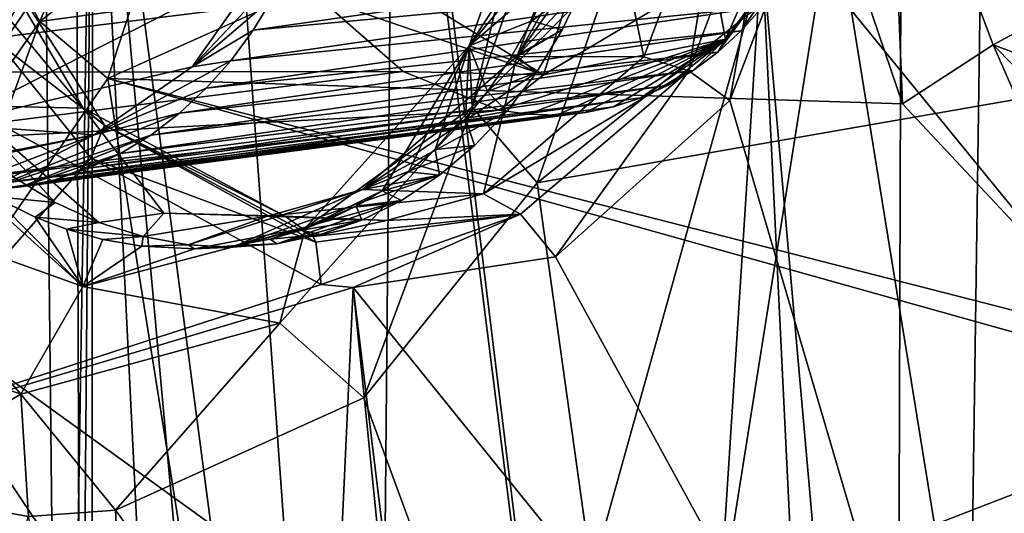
# Model space of a CAD drawing. Header units: metres. Extents: x -150 to 307, y -550 to 84.
# Tile 419 of 656: x 188.46 to 192.39, y 7.5 to 9.47. Entities that reach past the tile are written whole.
import ezdxf

# ---------------------------------------------------------------- set-up
doc = ezdxf.new("R2010")
doc.units = ezdxf.units.M
doc.layers.add('solid_26006363', color=7, linetype='CONTINUOUS')

msp = doc.modelspace()

# ---------------------------------------------------------------- linework, layer by layer
at = {"layer": 'solid_26006363'}
for points in [[(189.133835, 12.746095, 907.299255), (187.168488, 8.932622, 905.548157), (181.84285, 19.517756, 899.064392)], [(194.786896, 17.972216, 912.335938), (199.540802, 0, 917.246277), (191.723465, 15.818817, 909.606506)], [(191.723465, 15.818817, 909.606506), (199.540802, 0, 917.246277), (189.133835, 12.746095, 907.299255)], [(188.67836, 11.459098, 909.62439), (185.202988, 13.583079, 906.254822), (185.365829, 6.77781, 906.815918)], [(189.133835, 12.746095, 907.299255), (199.540802, 0, 917.246277), (187.168488, 8.932622, 905.548157)], [(188.060089, 11.927363, 877.648499), (187.310318, 11.904219, 877.088562), (188.626129, 3.492586, 877.426025)], [(188.544785, 11.181284, 877.929932), (188.060089, 11.927363, 877.648499), (188.626129, 3.492586, 877.426025)], [(187.310318, 11.904219, 877.088562), (186.759949, 10.264631, 876.491821), (188.626129, 3.492586, 877.426025)], [(191.945343, 0, 912.944458), (194.948517, 0, 915.603516), (195.273636, 11.861662, 915.513367)], [(191.983353, 11.708065, 912.601074), (191.945343, 0, 912.944458), (195.273636, 11.861662, 915.513367)], [(188.67836, 11.459098, 909.62439), (188.716003, 0, 910.032959), (191.983353, 11.708065, 912.601074)], [(188.716003, 0, 910.032959), (190.126968, 0, 911.311951), (191.983353, 11.708065, 912.601074)], [(190.126968, 0, 911.311951), (191.945343, 0, 912.944458), (191.983353, 11.708065, 912.601074)], [(188.67836, 11.459098, 909.62439), (185.365829, 6.77781, 906.815918), (185.419708, 0, 907.001953)], [(188.67836, 11.459098, 909.62439), (185.419708, 0, 907.001953), (188.716003, 0, 910.032959)], [(188.746719, 11.039843, 878.067139), (188.544785, 11.181284, 877.929932), (188.626129, 3.492586, 877.426025)], [(189.951294, 11.187387, 878.993103), (189.260605, 10.9, 878.441101), (189.87059, 2.509511, 878.374023)], [(189.951294, 11.187387, 878.993103), (189.87059, 2.509511, 878.374023), (190.98616, 2.973181, 879.266724)], [(189.951294, 11.187387, 878.993103), (190.98616, 2.973181, 879.266724), (189.974503, 11.21022, 879.012939)], [(189.974503, 11.21022, 879.012939), (190.98616, 2.973181, 879.266724), (191.421478, 9.74852, 879.988892)], [(188.746719, 11.039843, 878.067139), (188.626129, 3.492586, 877.426025), (188.684662, 3.498145, 877.472168)], [(188.746719, 11.039843, 878.067139), (188.684662, 3.498145, 877.472168), (188.743423, 3.5, 877.518311)], [(189.12265, 3.421392, 877.813049), (188.746719, 11.039843, 878.067139), (188.743423, 3.5, 877.518311)], [(189.456543, 3.201444, 878.067932), (189.87059, 2.509511, 878.374023), (188.746719, 11.039843, 878.067139)], [(189.260605, 10.9, 878.441101), (188.746719, 11.039843, 878.067139), (189.87059, 2.509511, 878.374023)], [(189.12265, 3.421392, 877.813049), (189.456543, 3.201444, 878.067932), (188.746719, 11.039843, 878.067139)], [(193.052734, 10.836788, 876.037292), (190.827637, 9.679935, 874.234985), (190.523941, 8.816664, 873.924683)], [(193.429184, 9.323322, 876.195862), (193.052734, 10.836788, 876.037292), (190.523941, 8.816664, 873.924683)], [(191.929703, 10.4715, 878.425171), (191.982651, 9.133121, 878.474121), (191.534332, 10.455546, 878.24054)], [(191.929703, 10.4715, 878.425171), (192.345016, 9.368705, 878.638184), (191.982651, 9.133121, 878.474121)], [(192.794586, 9.612235, 878.57135), (192.345016, 9.368705, 878.638184), (191.929703, 10.4715, 878.425171)], [(188.807983, 9.233533, 876.049805), (191.534332, 10.455546, 878.24054), (191.982651, 9.133121, 878.474121)], [(188.807983, 9.233533, 876.049805), (188.898804, 9.510946, 876.144897), (191.534332, 10.455546, 878.24054)], [(186.759949, 10.264631, 876.491821), (186.737701, 10.162107, 876.463745), (188.626129, 3.492586, 877.426025)], [(190.775772, 10.174071, 872.609314), (191.282028, 10.196624, 872.070435), (190.949127, 9.320822, 871.728394)], [(190.949127, 9.320822, 871.728394), (191.282028, 10.196624, 872.070435), (191.128952, 9.265117, 871.61853)], [(191.282028, 10.196624, 872.070435), (191.478317, 10.186888, 871.975281), (191.128952, 9.265117, 871.61853)], [(186.737701, 10.162107, 876.463745), (187.97998, 3.1377, 876.90564), (188.626129, 3.492586, 877.426025)], [(190.441772, 9.321463, 872.272034), (190.775772, 10.174071, 872.609314), (190.949127, 9.320822, 871.728394)], [(190.84256, 10.026762, 872.644897), (190.775772, 10.174071, 872.609314), (190.441772, 9.321463, 872.272034)], [(191.128952, 9.265117, 871.61853), (191.478317, 10.186888, 871.975281), (191.292892, 9.14581, 871.642578)], [(191.227249, 9.651578, 869.930542), (191.622467, 10.171556, 870.283752), (191.276459, 9.391533, 870.093811)], [(191.622467, 10.171556, 870.283752), (191.770309, 10.061674, 870.536255), (191.276459, 9.391533, 870.093811)], [(191.478317, 10.186888, 871.975281), (191.675598, 10.144858, 872.02887), (191.292892, 9.14581, 871.642578)], [(195.290924, 10.183163, 874.792053), (195.820343, 9.219813, 875.125366), (191.675598, 10.144858, 872.02887)], [(191.292892, 9.14581, 871.642578), (191.675598, 10.144858, 872.02887), (192.500885, 5.038192, 872.27356)], [(196.637833, 8.657056, 875.721863), (192.500885, 5.038192, 872.27356), (191.675598, 10.144858, 872.02887)], [(195.820343, 9.219813, 875.125366), (196.637833, 8.657056, 875.721863), (191.675598, 10.144858, 872.02887)], [(190.251785, 9.365066, 873.079224), (190.701797, 10.056325, 872.826538), (190.652634, 9.848629, 872.764282)], [(190.469528, 9.987219, 873.293396), (190.701797, 10.056325, 872.826538), (190.251785, 9.365066, 873.079224)], [(191.770309, 10.061674, 870.536255), (191.338303, 9.424846, 870.50824), (191.245819, 9.339771, 870.428467)], [(191.276459, 9.391533, 870.093811), (191.770309, 10.061674, 870.536255), (191.245819, 9.339771, 870.428467)], [(191.770309, 10.061674, 870.536255), (191.42366, 9.520541, 870.58313), (191.338303, 9.424846, 870.50824)], [(190.786865, 9.815778, 872.581787), (190.84256, 10.026762, 872.644897), (190.441772, 9.321463, 872.272034)], [(188.214859, 9.954477, 869.493286), (188.794739, 9.046963, 869.813965), (188.370773, 9.375648, 869.442993)], [(188.709106, 9.115778, 870.03595), (188.794739, 9.046963, 869.813965), (188.214859, 9.954477, 869.493286)], [(188.3806, 9.512188, 869.841553), (188.709106, 9.115778, 870.03595), (188.214859, 9.954477, 869.493286)], [(190.469528, 9.987219, 873.293396), (190.251785, 9.365066, 873.079224), (190.263611, 9.119079, 873.576233)], [(190.518204, 9.841233, 873.840332), (190.469528, 9.987219, 873.293396), (190.263611, 9.119079, 873.576233)], [(191.421478, 9.74852, 879.988892), (192.174896, 1.226036, 880.174988), (192.299118, 9.944371, 880.684082)], [(192.174896, 1.226036, 880.174988), (192.596069, 9.669566, 880.892883), (192.299118, 9.944371, 880.684082)], [(188.719406, 9.905427, 875.958069), (188.536774, 9.462261, 875.715637), (188.474335, 9.574306, 875.482178)], [(188.719406, 9.905427, 875.958069), (188.964981, 9.799942, 876.222839), (188.536774, 9.462261, 875.715637)], [(190.251785, 9.365066, 873.079224), (190.652634, 9.848629, 872.764282), (190.585587, 9.650528, 872.691101)], [(190.518204, 9.841233, 873.840332), (190.263611, 9.119079, 873.576233), (190.827637, 9.679935, 874.234985)], [(188.536774, 9.462261, 875.715637), (188.964981, 9.799942, 876.222839), (188.898804, 9.510946, 876.144897)], [(190.712906, 9.614244, 872.506042), (190.786865, 9.815778, 872.581787), (190.441772, 9.321463, 872.272034)], [(188.169083, 9.05077, 874.330444), (188.655701, 9.768654, 874.790039), (188.4758, 9.661407, 875.251099)], [(189.438522, 9.696541, 873.426331), (188.655701, 9.768654, 874.790039), (188.169083, 9.05077, 874.330444)], [(191.570145, 9.739535, 870.715942), (189.468155, 9.559067, 873.435059), (189.388321, 9.426954, 873.361267)], [(191.500992, 9.625583, 870.652405), (191.570145, 9.739535, 870.715942), (189.388321, 9.426954, 873.361267)], [(190.98616, 2.973181, 879.266724), (191.83963, 1.160587, 879.908203), (191.421478, 9.74852, 879.988892)], [(191.83963, 1.160587, 879.908203), (192.174896, 1.226036, 880.174988), (191.421478, 9.74852, 879.988892)], [(189.145294, 9.280008, 873.161865), (189.438522, 9.696541, 873.426331), (188.169083, 9.05077, 874.330444)], [(189.537155, 9.698087, 873.501282), (189.438522, 9.696541, 873.426331), (189.145294, 9.280008, 873.161865)], [(189.468155, 9.559067, 873.435059), (189.537155, 9.698087, 873.501282), (189.145294, 9.280008, 873.161865)], [(190.263611, 9.119079, 873.576233), (190.523941, 8.816664, 873.924683), (190.827637, 9.679935, 874.234985)], [(189.651566, 9.557634, 869.184021), (187.238678, 9.257808, 871.703613), (186.931763, 9.662817, 871.516296)], [(187.899811, 8.546939, 875.143005), (187.944641, 8.896806, 874.745178), (188.4758, 9.661407, 875.251099)], [(188.474335, 9.574306, 875.482178), (187.899811, 8.546939, 875.143005), (188.4758, 9.661407, 875.251099)], [(188.169083, 9.05077, 874.330444), (188.4758, 9.661407, 875.251099), (187.944641, 8.896806, 874.745178)], [(189.862518, 9.66892, 869.036438), (190.54924, 9.248303, 869.516113), (189.651566, 9.557634, 869.184021)], [(189.862518, 9.66892, 869.036438), (190.638641, 9.533843, 869.469727), (190.54924, 9.248303, 869.516113)], [(190.251785, 9.365066, 873.079224), (190.585587, 9.650528, 872.691101), (190.501511, 9.463729, 872.607666)], [(190.501511, 9.463729, 872.607666), (190.585587, 9.650528, 872.691101), (190.712906, 9.614244, 872.506042)], [(191.227249, 9.651578, 869.930542), (191.276459, 9.391533, 870.093811), (190.54924, 9.248303, 869.516113)], [(190.54924, 9.248303, 869.516113), (190.638641, 9.533843, 869.469727), (191.227249, 9.651578, 869.930542)], [(192.174896, 1.226036, 880.174988), (192.435074, 1.171152, 880.381104), (192.596069, 9.669566, 880.892883)], [(191.500992, 9.625583, 870.652405), (189.388321, 9.426954, 873.361267), (189.299042, 9.304814, 873.281311)], [(191.42366, 9.520541, 870.58313), (191.500992, 9.625583, 870.652405), (189.299042, 9.304814, 873.281311)], [(190.623947, 9.428017, 872.420532), (190.712906, 9.614244, 872.506042), (190.441772, 9.321463, 872.272034)], [(190.501511, 9.463729, 872.607666), (190.712906, 9.614244, 872.506042), (190.623947, 9.428017, 872.420532)], [(193.435486, 8.961611, 879.000977), (192.345016, 9.368705, 878.638184), (192.794586, 9.612235, 878.57135)], [(188.474335, 9.574306, 875.482178), (188.536774, 9.462261, 875.715637), (187.899811, 8.546939, 875.143005)], [(189.651566, 9.557634, 869.184021), (189.988098, 9.261872, 869.425842), (187.238678, 9.257808, 871.703613)], [(189.388321, 9.426954, 873.361267), (189.468155, 9.559067, 873.435059), (189.145294, 9.280008, 873.161865)], [(190.54924, 9.248303, 869.516113), (189.988098, 9.261872, 869.425842), (189.651566, 9.557634, 869.184021)], [(188.237564, 9.126058, 870.57605), (188.709106, 9.115778, 870.03595), (188.3806, 9.512188, 869.841553)], [(188.536774, 9.462261, 875.715637), (188.898804, 9.510946, 876.144897), (188.807983, 9.233533, 876.049805)], [(191.42366, 9.520541, 870.58313), (189.299042, 9.304814, 873.281311), (189.20134, 9.194854, 873.196106)], [(191.338303, 9.424846, 870.50824), (191.42366, 9.520541, 870.58313), (189.20134, 9.194854, 873.196106)], [(188.536774, 9.462261, 875.715637), (188.060028, 8.152973, 875.380737), (187.899811, 8.546939, 875.143005)], [(188.536774, 9.462261, 875.715637), (188.807983, 9.233533, 876.049805), (188.060028, 8.152973, 875.380737)], [(190.251785, 9.365066, 873.079224), (190.501511, 9.463729, 872.607666), (190.414276, 9.31087, 872.526978)], [(190.414276, 9.31087, 872.526978), (190.501511, 9.463729, 872.607666), (190.623947, 9.428017, 872.420532)], [(191.338303, 9.424846, 870.50824), (189.20134, 9.194854, 873.196106), (189.094131, 9.095048, 873.104553)], [(191.245819, 9.339771, 870.428467), (191.338303, 9.424846, 870.50824), (189.094131, 9.095048, 873.104553)], [(189.299042, 9.304814, 873.281311), (189.388321, 9.426954, 873.361267), (189.145294, 9.280008, 873.161865)], [(190.414276, 9.31087, 872.526978), (190.623947, 9.428017, 872.420532), (190.520401, 9.257732, 872.325562)], [(190.520401, 9.257732, 872.325562), (190.623947, 9.428017, 872.420532), (190.441772, 9.321463, 872.272034)], [(188.370773, 9.375648, 869.442993), (188.739685, 8.915265, 869.672729), (187.754227, 7.793361, 868.782837)], [(188.794739, 9.046963, 869.813965), (188.739685, 8.915265, 869.672729), (188.370773, 9.375648, 869.442993)], [(189.598083, 8.636811, 872.504211), (190.251785, 9.365066, 873.079224), (189.903473, 8.785409, 872.097351)], [(189.598083, 8.636811, 872.504211), (190.263611, 9.119079, 873.576233), (190.251785, 9.365066, 873.079224)], [(190.251785, 9.365066, 873.079224), (190.009857, 8.860835, 872.182739), (189.903473, 8.785409, 872.097351)], [(190.251785, 9.365066, 873.079224), (190.115753, 8.950263, 872.269165), (190.009857, 8.860835, 872.182739)], [(190.251785, 9.365066, 873.079224), (190.236694, 9.073729, 872.37085), (190.115753, 8.950263, 872.269165)], [(190.251785, 9.365066, 873.079224), (190.32489, 9.181574, 872.447327), (190.236694, 9.073729, 872.37085)], [(190.251785, 9.365066, 873.079224), (190.414276, 9.31087, 872.526978), (190.32489, 9.181574, 872.447327)], [(191.276459, 9.391533, 870.093811), (190.486893, 9.091061, 869.807678), (190.372131, 9.107249, 869.717896)], [(190.54924, 9.248303, 869.516113), (191.276459, 9.391533, 870.093811), (190.372131, 9.107249, 869.717896)], [(191.276459, 9.391533, 870.093811), (190.601791, 9.087933, 869.89856), (190.486893, 9.091061, 869.807678)], [(191.276459, 9.391533, 870.093811), (190.715973, 9.097925, 869.989929), (190.601791, 9.087933, 869.89856)], [(191.276459, 9.391533, 870.093811), (190.828491, 9.121067, 870.080933), (190.715973, 9.097925, 869.989929)], [(191.276459, 9.391533, 870.093811), (190.938171, 9.157083, 870.170654), (190.828491, 9.121067, 870.080933)], [(191.276459, 9.391533, 870.093811), (191.044601, 9.205581, 870.258789), (190.938171, 9.157083, 870.170654)], [(191.276459, 9.391533, 870.093811), (191.147415, 9.266468, 870.34491), (191.044601, 9.205581, 870.258789)], [(191.276459, 9.391533, 870.093811), (191.245819, 9.339771, 870.428467), (191.147415, 9.266468, 870.34491)], [(192.345016, 9.368705, 878.638184), (192.859711, 8.196539, 879.086243), (191.982651, 9.133121, 878.474121)], [(192.345016, 9.368705, 878.638184), (193.096573, 8.604692, 879.154724), (192.859711, 8.196539, 879.086243)], [(193.435486, 8.961611, 879.000977), (193.096573, 8.604692, 879.154724), (192.345016, 9.368705, 878.638184)], [(191.245819, 9.339771, 870.428467), (189.094131, 9.095048, 873.104553), (188.979279, 9.007576, 873.008362)], [(191.147415, 9.266468, 870.34491), (191.245819, 9.339771, 870.428467), (188.979279, 9.007576, 873.008362)], [(189.299042, 9.304814, 873.281311), (189.145294, 9.280008, 873.161865), (188.752975, 9.008715, 872.835693)], [(189.20134, 9.194854, 873.196106), (189.299042, 9.304814, 873.281311), (188.752975, 9.008715, 872.835693)], [(189.826111, 8.79052, 871.752441), (190.441772, 9.321463, 872.272034), (190.309448, 8.773476, 871.193909)], [(190.520401, 9.257732, 872.325562), (190.441772, 9.321463, 872.272034), (189.826111, 8.79052, 871.752441)], [(190.441772, 9.321463, 872.272034), (190.949127, 9.320822, 871.728394), (190.309448, 8.773476, 871.193909)], [(190.309448, 8.773476, 871.193909), (190.949127, 9.320822, 871.728394), (191.128952, 9.265117, 871.61853)], [(190.32489, 9.181574, 872.447327), (190.414276, 9.31087, 872.526978), (190.520401, 9.257732, 872.325562)], [(193.429184, 9.323322, 876.195862), (190.523941, 8.816664, 873.924683), (191.14296, 4.391654, 874.101501)], [(193.824234, 8.686729, 876.452393), (193.429184, 9.323322, 876.195862), (191.14296, 4.391654, 874.101501)], [(189.988098, 9.261872, 869.425842), (187.619537, 8.963265, 871.963013), (187.238678, 9.257808, 871.703613)], [(189.988098, 9.261872, 869.425842), (190.372131, 9.107249, 869.717896), (187.619537, 8.963265, 871.963013)], [(188.752975, 9.008715, 872.835693), (189.145294, 9.280008, 873.161865), (188.169083, 9.05077, 874.330444)], [(191.147415, 9.266468, 870.34491), (188.979279, 9.007576, 873.008362), (188.858688, 8.934842, 872.909058)], [(191.044601, 9.205581, 870.258789), (191.147415, 9.266468, 870.34491), (188.858688, 8.934842, 872.909058)], [(190.402542, 9.102549, 872.22113), (190.520401, 9.257732, 872.325562), (189.826111, 8.79052, 871.752441)], [(190.54924, 9.248303, 869.516113), (190.372131, 9.107249, 869.717896), (189.988098, 9.261872, 869.425842)], [(190.309448, 8.773476, 871.193909), (191.128952, 9.265117, 871.61853), (190.456223, 8.691822, 871.054993)], [(190.32489, 9.181574, 872.447327), (190.520401, 9.257732, 872.325562), (190.402542, 9.102549, 872.22113)], [(190.456223, 8.691822, 871.054993), (191.128952, 9.265117, 871.61853), (190.596268, 8.521749, 871.053406)], [(191.128952, 9.265117, 871.61853), (191.292892, 9.14581, 871.642578), (190.596268, 8.521749, 871.053406)], [(188.060028, 8.152973, 875.380737), (188.807983, 9.233533, 876.049805), (189.266968, 6.349981, 876.171143)], [(188.807983, 9.233533, 876.049805), (192.859711, 8.196539, 879.086243), (193.396652, 7.948602, 879.489075)], [(189.266968, 6.349981, 876.171143), (188.807983, 9.233533, 876.049805), (193.396652, 7.948602, 879.489075)], [(188.807983, 9.233533, 876.049805), (191.982651, 9.133121, 878.474121), (192.859711, 8.196539, 879.086243)], [(191.044601, 9.205581, 870.258789), (188.858688, 8.934842, 872.909058), (188.730942, 8.875079, 872.805481)], [(190.938171, 9.157083, 870.170654), (191.044601, 9.205581, 870.258789), (188.730942, 8.875079, 872.805481)], [(189.094131, 9.095048, 873.104553), (189.20134, 9.194854, 873.196106), (188.752975, 9.008715, 872.835693)], [(190.236694, 9.073729, 872.37085), (190.32489, 9.181574, 872.447327), (190.402542, 9.102549, 872.22113)], [(190.938171, 9.157083, 870.170654), (188.730942, 8.875079, 872.805481), (188.597763, 8.829507, 872.699036)], [(190.828491, 9.121067, 870.080933), (190.938171, 9.157083, 870.170654), (188.597763, 8.829507, 872.699036)], [(190.596268, 8.521749, 871.053406), (191.292892, 9.14581, 871.642578), (192.500885, 5.038192, 872.27356)], [(190.372131, 9.107249, 869.717896), (188.03801, 8.808418, 872.267883), (187.619537, 8.963265, 871.963013)], [(190.486893, 9.091061, 869.807678), (188.03801, 8.808418, 872.267883), (190.372131, 9.107249, 869.717896)], [(190.486893, 9.091061, 869.807678), (188.182541, 8.790539, 872.376892), (188.03801, 8.808418, 872.267883)], [(190.486893, 9.091061, 869.807678), (190.601791, 9.087933, 869.89856), (188.182541, 8.790539, 872.376892)], [(188.237564, 9.126058, 870.57605), (189.031677, 8.696359, 871.13678), (188.709106, 9.115778, 870.03595)], [(188.771729, 8.65842, 870.933899), (189.031677, 8.696359, 871.13678), (188.237564, 9.126058, 870.57605)], [(188.597794, 8.738897, 870.809204), (188.771729, 8.65842, 870.933899), (188.237564, 9.126058, 870.57605)], [(188.427002, 8.842246, 870.689453), (188.597794, 8.738897, 870.809204), (188.237564, 9.126058, 870.57605)], [(190.715973, 9.097925, 869.989929), (188.462036, 8.800469, 872.592224), (188.323883, 8.787802, 872.485046)], [(190.601791, 9.087933, 869.89856), (190.715973, 9.097925, 869.989929), (188.323883, 8.787802, 872.485046)], [(188.323883, 8.787802, 872.485046), (189.094131, 9.095048, 873.104553), (188.752975, 9.008715, 872.835693)], [(188.323883, 8.787802, 872.485046), (188.979279, 9.007576, 873.008362), (189.094131, 9.095048, 873.104553)], [(190.828491, 9.121067, 870.080933), (188.597763, 8.829507, 872.699036), (188.462036, 8.800469, 872.592224)], [(190.715973, 9.097925, 869.989929), (190.828491, 9.121067, 870.080933), (188.462036, 8.800469, 872.592224)], [(188.709106, 9.115778, 870.03595), (189.516068, 8.683751, 870.590088), (188.794739, 9.046963, 869.813965)], [(189.031677, 8.696359, 871.13678), (189.516068, 8.683751, 870.590088), (188.709106, 9.115778, 870.03595)], [(189.495163, 8.256189, 872.918091), (189.831024, 7.957721, 873.320251), (190.263611, 9.119079, 873.576233)], [(189.598083, 8.636811, 872.504211), (189.495163, 8.256189, 872.918091), (190.263611, 9.119079, 873.576233)], [(190.273331, 8.965873, 872.109802), (190.402542, 9.102549, 872.22113), (189.826111, 8.79052, 871.752441)], [(190.263611, 9.119079, 873.576233), (189.831024, 7.957721, 873.320251), (190.523941, 8.816664, 873.924683)], [(190.236694, 9.073729, 872.37085), (190.402542, 9.102549, 872.22113), (190.273331, 8.965873, 872.109802)], [(188.752975, 9.008715, 872.835693), (188.169083, 9.05077, 874.330444), (187.44194, 8.755027, 873.737732)], [(190.601791, 9.087933, 869.89856), (188.323883, 8.787802, 872.485046), (188.182541, 8.790539, 872.376892)], [(190.115753, 8.950263, 872.269165), (190.236694, 9.073729, 872.37085), (190.273331, 8.965873, 872.109802)], [(188.794739, 9.046963, 869.813965), (189.638947, 8.579855, 870.398743), (188.739685, 8.915265, 869.672729)], [(189.628601, 8.602776, 870.418518), (189.638947, 8.579855, 870.398743), (188.794739, 9.046963, 869.813965)], [(189.516068, 8.683751, 870.590088), (189.628601, 8.602776, 870.418518), (188.794739, 9.046963, 869.813965)], [(188.30246, 8.914742, 872.481628), (188.752975, 9.008715, 872.835693), (187.44194, 8.755027, 873.737732)], [(188.182541, 8.790539, 872.376892), (188.752975, 9.008715, 872.835693), (188.30246, 8.914742, 872.481628)], [(188.182541, 8.790539, 872.376892), (188.323883, 8.787802, 872.485046), (188.752975, 9.008715, 872.835693)], [(188.323883, 8.787802, 872.485046), (188.462036, 8.800469, 872.592224), (188.979279, 9.007576, 873.008362)], [(188.462036, 8.800469, 872.592224), (188.858688, 8.934842, 872.909058), (188.979279, 9.007576, 873.008362)], [(187.168488, 8.932622, 905.548157), (199.540802, 0, 917.246277), (185.941635, 4.600022, 904.455078)], [(188.462036, 8.800469, 872.592224), (188.597763, 8.829507, 872.699036), (188.858688, 8.934842, 872.909058)], [(188.597763, 8.829507, 872.699036), (188.730942, 8.875079, 872.805481), (188.858688, 8.934842, 872.909058)], [(190.132797, 8.847312, 871.991577), (190.273331, 8.965873, 872.109802), (189.826111, 8.79052, 871.752441)], [(190.009857, 8.860835, 872.182739), (190.115753, 8.950263, 872.269165), (190.132797, 8.847312, 871.991577)], [(190.115753, 8.950263, 872.269165), (190.273331, 8.965873, 872.109802), (190.132797, 8.847312, 871.991577)], [(188.739685, 8.915265, 869.672729), (189.660248, 8.41087, 870.326111), (187.754227, 7.793361, 868.782837)], [(189.638947, 8.579855, 870.398743), (189.660248, 8.41087, 870.326111), (188.739685, 8.915265, 869.672729)], [(189.903473, 8.785409, 872.097351), (190.009857, 8.860835, 872.182739), (190.132797, 8.847312, 871.991577)], [(187.799561, 8.727894, 871.208862), (188.708023, 8.402394, 871.830444), (188.221329, 8.841594, 870.897278)], [(188.708023, 8.402394, 871.830444), (188.350281, 8.76228, 870.979187), (188.221329, 8.841594, 870.897278)], [(188.350281, 8.76228, 870.979187), (188.597794, 8.738897, 870.809204), (188.427002, 8.842246, 870.689453)], [(189.307922, 8.559462, 871.334229), (190.132797, 8.847312, 871.991577), (189.826111, 8.79052, 871.752441)], [(189.307922, 8.559462, 871.334229), (189.98143, 8.746706, 871.866638), (190.132797, 8.847312, 871.991577)], [(191.14296, 4.391654, 874.101501), (190.523941, 8.816664, 873.924683), (189.831024, 7.957721, 873.320251)], [(189.903473, 8.785409, 872.097351), (190.132797, 8.847312, 871.991577), (189.98143, 8.746706, 871.866638)], [(189.129578, 8.569596, 871.198792), (189.826111, 8.79052, 871.752441), (189.446442, 8.683785, 871.452393)], [(189.129578, 8.569596, 871.198792), (189.307922, 8.559462, 871.334229), (189.826111, 8.79052, 871.752441)], [(189.446442, 8.683785, 871.452393), (189.826111, 8.79052, 871.752441), (190.309448, 8.773476, 871.193909)], [(189.446442, 8.683785, 871.452393), (190.309448, 8.773476, 871.193909), (189.920837, 8.667146, 870.891785)], [(189.598083, 8.636811, 872.504211), (189.903473, 8.785409, 872.097351), (189.800278, 8.724335, 872.016052)], [(189.800278, 8.724335, 872.016052), (189.903473, 8.785409, 872.097351), (189.98143, 8.746706, 871.866638)], [(189.920837, 8.667146, 870.891785), (190.309448, 8.773476, 871.193909), (190.456223, 8.691822, 871.054993)], [(188.350281, 8.76228, 870.979187), (188.51738, 8.680003, 871.088318), (188.597794, 8.738897, 870.809204)], [(188.708023, 8.402394, 871.830444), (188.51738, 8.680003, 871.088318), (188.350281, 8.76228, 870.979187)], [(188.51738, 8.680003, 871.088318), (188.771729, 8.65842, 870.933899), (188.597794, 8.738897, 870.809204)], [(189.307922, 8.559462, 871.334229), (189.483398, 8.572986, 871.469727), (189.98143, 8.746706, 871.866638)], [(189.483398, 8.572986, 871.469727), (189.822815, 8.667644, 871.738098), (189.98143, 8.746706, 871.866638)], [(189.800278, 8.724335, 872.016052), (189.98143, 8.746706, 871.866638), (189.822815, 8.667644, 871.738098)], [(187.799561, 8.727894, 871.208862), (187.402802, 8.344599, 871.358521), (188.459793, 7.972458, 872.113708)], [(187.799561, 8.727894, 871.208862), (188.459793, 7.972458, 872.113708), (188.708023, 8.402394, 871.830444)], [(188.771729, 8.65842, 870.933899), (188.948822, 8.602288, 871.063721), (189.031677, 8.696359, 871.13678)], [(188.948822, 8.602288, 871.063721), (189.446442, 8.683785, 871.452393), (189.031677, 8.696359, 871.13678)], [(189.446442, 8.683785, 871.452393), (189.516068, 8.683751, 870.590088), (189.031677, 8.696359, 871.13678)], [(189.598083, 8.636811, 872.504211), (189.800278, 8.724335, 872.016052), (189.692383, 8.67174, 871.93219)], [(189.692383, 8.67174, 871.93219), (189.800278, 8.724335, 872.016052), (189.822815, 8.667644, 871.738098)], [(188.51738, 8.680003, 871.088318), (188.643188, 8.632106, 871.172607), (188.771729, 8.65842, 870.933899)], [(188.708023, 8.402394, 871.830444), (188.643188, 8.632106, 871.172607), (188.51738, 8.680003, 871.088318)], [(188.643188, 8.632106, 871.172607), (188.948822, 8.602288, 871.063721), (188.771729, 8.65842, 870.933899)], [(188.948822, 8.602288, 871.063721), (189.129578, 8.569596, 871.198792), (189.446442, 8.683785, 871.452393)], [(189.446442, 8.683785, 871.452393), (189.920837, 8.667146, 870.891785), (189.516068, 8.683751, 870.590088)], [(189.483398, 8.572986, 871.469727), (189.656616, 8.609961, 871.605652), (189.822815, 8.667644, 871.738098)], [(189.920837, 8.667146, 870.891785), (189.628601, 8.602776, 870.418518), (189.516068, 8.683751, 870.590088)], [(189.581268, 8.628496, 871.846802), (189.692383, 8.67174, 871.93219), (189.822815, 8.667644, 871.738098)], [(189.598083, 8.636811, 872.504211), (189.692383, 8.67174, 871.93219), (189.581268, 8.628496, 871.846802)], [(189.581268, 8.628496, 871.846802), (189.822815, 8.667644, 871.738098), (189.656616, 8.609961, 871.605652)], [(190.456223, 8.691822, 871.054993), (189.638947, 8.579855, 870.398743), (189.628601, 8.602776, 870.418518)], [(189.920837, 8.667146, 870.891785), (190.456223, 8.691822, 871.054993), (189.628601, 8.602776, 870.418518)], [(190.456223, 8.691822, 871.054993), (189.660248, 8.41087, 870.326111), (189.638947, 8.579855, 870.398743)], [(190.456223, 8.691822, 871.054993), (189.788605, 8.39855, 870.42334), (189.660248, 8.41087, 870.326111)], [(190.456223, 8.691822, 871.054993), (190.596268, 8.521749, 871.053406), (189.788605, 8.39855, 870.42334)], [(194.338776, 8.176297, 876.816101), (193.824234, 8.686729, 876.452393), (191.14296, 4.391654, 874.101501)], [(188.643188, 8.632106, 871.172607), (188.787949, 8.591206, 871.271606), (188.948822, 8.602288, 871.063721)], [(188.708023, 8.402394, 871.830444), (188.787949, 8.591206, 871.271606), (188.643188, 8.632106, 871.172607)], [(188.708023, 8.402394, 871.830444), (189.598083, 8.636811, 872.504211), (189.15416, 8.553114, 871.529907)], [(188.708023, 8.402394, 871.830444), (189.495163, 8.256189, 872.918091), (189.598083, 8.636811, 872.504211)], [(189.598083, 8.636811, 872.504211), (189.317062, 8.565931, 871.648743), (189.15416, 8.553114, 871.529907)], [(189.598083, 8.636811, 872.504211), (189.456833, 8.592282, 871.752747), (189.317062, 8.565931, 871.648743)], [(189.598083, 8.636811, 872.504211), (189.581268, 8.628496, 871.846802), (189.456833, 8.592282, 871.752747)], [(189.456833, 8.592282, 871.752747), (189.581268, 8.628496, 871.846802), (189.656616, 8.609961, 871.605652)], [(188.708023, 8.402394, 871.830444), (188.944336, 8.563652, 871.380554), (188.787949, 8.591206, 871.271606)], [(188.787949, 8.591206, 871.271606), (188.944336, 8.563652, 871.380554), (188.948822, 8.602288, 871.063721)], [(188.944336, 8.563652, 871.380554), (189.129578, 8.569596, 871.198792), (188.948822, 8.602288, 871.063721)], [(189.317062, 8.565931, 871.648743), (189.456833, 8.592282, 871.752747), (189.483398, 8.572986, 871.469727)], [(189.456833, 8.592282, 871.752747), (189.656616, 8.609961, 871.605652), (189.483398, 8.572986, 871.469727)], [(188.708023, 8.402394, 871.830444), (189.15416, 8.553114, 871.529907), (188.944336, 8.563652, 871.380554)], [(188.944336, 8.563652, 871.380554), (189.15416, 8.553114, 871.529907), (189.129578, 8.569596, 871.198792)], [(189.15416, 8.553114, 871.529907), (189.307922, 8.559462, 871.334229), (189.129578, 8.569596, 871.198792)], [(189.15416, 8.553114, 871.529907), (189.317062, 8.565931, 871.648743), (189.307922, 8.559462, 871.334229)], [(189.317062, 8.565931, 871.648743), (189.483398, 8.572986, 871.469727), (189.307922, 8.559462, 871.334229)], [(190.596268, 8.521749, 871.053406), (192.500885, 5.038192, 872.27356), (189.788605, 8.39855, 870.42334)], [(189.660248, 8.41087, 870.326111), (189.788605, 8.39855, 870.42334), (187.754227, 7.793361, 868.782837)], [(189.788605, 8.39855, 870.42334), (189.510483, 2.357226, 869.795471), (187.754227, 7.793361, 868.782837)], [(188.708023, 8.402394, 871.830444), (188.459793, 7.972458, 872.113708), (189.495163, 8.256189, 872.918091)], [(189.788605, 8.39855, 870.42334), (190.430786, 2.041261, 870.523621), (189.510483, 2.357226, 869.795471)], [(189.788605, 8.39855, 870.42334), (190.577194, 1.92284, 870.63739), (190.430786, 2.041261, 870.523621)], [(192.500885, 5.038192, 872.27356), (190.577194, 1.92284, 870.63739), (189.788605, 8.39855, 870.42334)], [(188.459793, 7.972458, 872.113708), (187.402802, 8.344599, 871.358521), (187.826218, 7.602588, 871.745239)], [(189.495163, 8.256189, 872.918091), (188.459793, 7.972458, 872.113708), (188.83873, 7.508567, 872.518799)], [(189.495163, 8.256189, 872.918091), (188.83873, 7.508567, 872.518799), (189.831024, 7.957721, 873.320251)], [(186.942535, 7.689731, 874.478943), (188.060028, 8.152973, 875.380737), (189.266968, 6.349981, 876.171143)], [(195.511658, 7.709113, 877.702942), (194.338776, 8.176297, 876.816101), (191.14296, 4.391654, 874.101501)], [(188.459793, 7.972458, 872.113708), (187.826218, 7.602588, 871.745239), (188.49028, 7.484278, 872.247803)], [(188.459793, 7.972458, 872.113708), (188.49028, 7.484278, 872.247803), (188.83873, 7.508567, 872.518799)], [(191.14296, 4.391654, 874.101501), (189.831024, 7.957721, 873.320251), (188.83873, 7.508567, 872.518799)], [(189.266968, 6.349981, 876.171143), (193.396652, 7.948602, 879.489075), (193.966812, 7.869754, 879.930786)], [(189.266968, 6.349981, 876.171143), (193.966812, 7.869754, 879.930786), (194.236877, 5.072276, 879.997375)], [(187.754227, 7.793361, 868.782837), (188.469467, 1.928203, 868.937195), (186.060806, 5.708463, 867.189331)], [(188.60672, 2.042331, 869.052917), (188.469467, 1.928203, 868.937195), (187.754227, 7.793361, 868.782837)], [(189.510483, 2.357226, 869.795471), (188.60672, 2.042331, 869.052917), (187.754227, 7.793361, 868.782837)], [(185.410095, 5.88402, 873.117859), (186.942535, 7.689731, 874.478943), (189.266968, 6.349981, 876.171143)], [(195.591949, 7.704427, 877.765686), (195.511658, 7.709113, 877.702942), (191.14296, 4.391654, 874.101501)], [(195.671997, 7.70301, 877.82843), (195.591949, 7.704427, 877.765686), (191.14296, 4.391654, 874.101501)], [(195.925201, 5.138861, 877.896179), (195.671997, 7.70301, 877.82843), (191.14296, 4.391654, 874.101501)], [(188.49028, 7.484278, 872.247803), (187.826218, 7.602588, 871.745239), (186.960007, 2.81928, 870.707581)], [(188.83873, 7.508567, 872.518799), (188.49028, 7.484278, 872.247803), (189.077042, 2.831774, 872.410828)], [(191.14296, 4.391654, 874.101501), (188.83873, 7.508567, 872.518799), (189.077042, 2.831774, 872.410828)]]:
    msp.add_3dface(points, dxfattribs=at)

doc.saveas('drawing.dxf')
